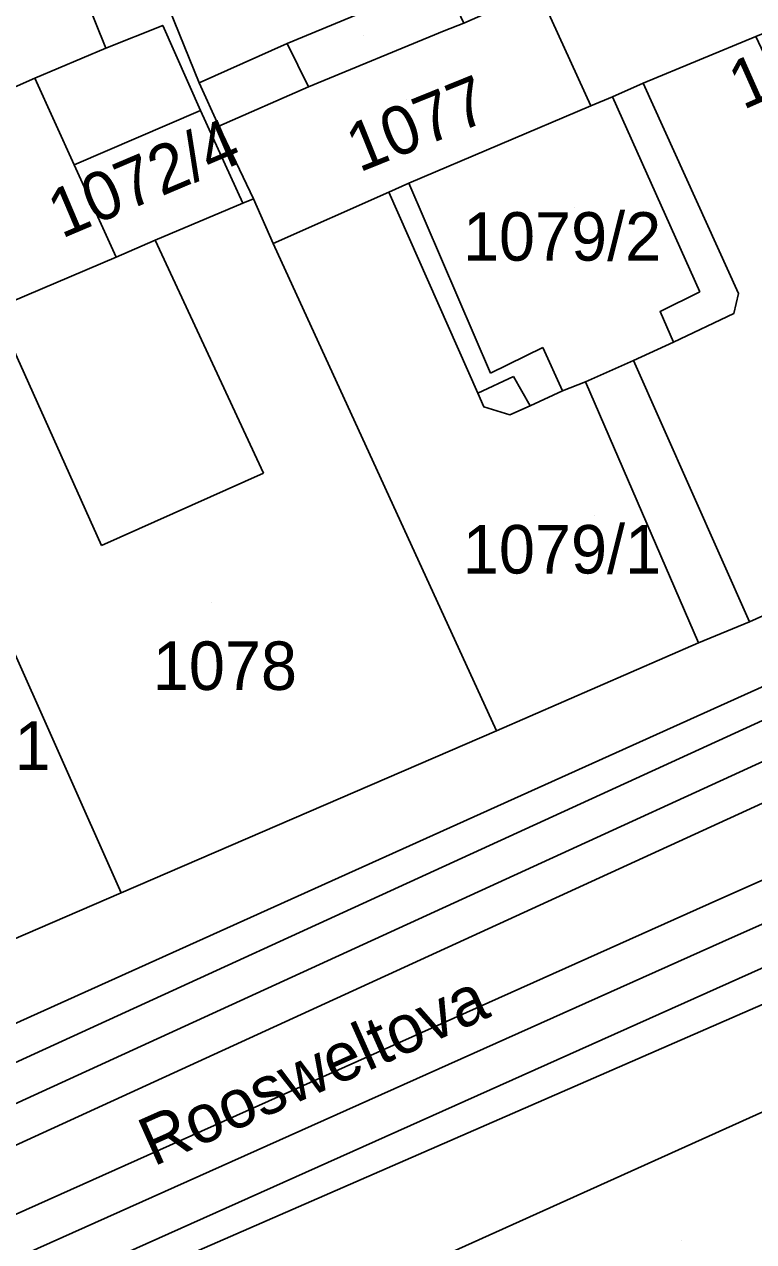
# Model space of a CAD drawing. Extents: x -263423 to -261326, y -1240067 to -1237864.
# Drawn here: x -262483.5 to -262453.4, y -1239786.2 to -1239736 of the extents above; entities that cross this region are included whole.
import ezdxf

# ---------------------------------------------------------------- set-up
doc = ezdxf.new("R2010")
doc.units = 0
for name, color, linetype in [('body_kn', 7, 'Continuous'), ('kladpar_druhypozemkov', 7, 'Continuous'), ('kladpar_hranice', 7, 'Continuous'), ('kladpar_parcelnecisla', 7, 'Continuous'), ('kladpar_plochy', 7, 'Continuous'), ('linie', 7, 'Continuous'), ('popisy', 7, 'Continuous'), ('tarchy_linie', 7, 'Continuous'), ('zappar_hrandruhpozemk', 7, 'Continuous')]:
    doc.layers.add(name, color=color, linetype=linetype)

msp = doc.modelspace()

# ---------------------------------------------------------------- linework, layer by layer
at = {"layer": 'body_kn'}
for p, q in [((-262477.82, -1239736.01), (-262477.82, -1239736.01)), ((-262466.21, -1239736.23), (-262466.21, -1239736.23)), ((-262480.17, -1239736.95), (-262480.17, -1239736.95)), ((-262480.17, -1239736.95), (-262480.17, -1239736.95)), ((-262472.68, -1239736.75), (-262472.68, -1239736.75)), ((-262472.68, -1239736.75), (-262472.68, -1239736.75)), ((-262483.1, -1239738.19), (-262483.1, -1239738.19)), ((-262476.31, -1239738.37), (-262476.31, -1239738.37)), ((-262471.81, -1239738.54), (-262471.81, -1239738.54)), ((-262457.99, -1239738.39), (-262457.99, -1239738.39)), ((-262459.26, -1239738.95), (-262459.26, -1239738.95)), ((-262459.26, -1239738.95), (-262459.26, -1239738.95)), ((-262476.26, -1239739.52), (-262476.26, -1239739.52)), ((-262476.26, -1239739.52), (-262476.26, -1239739.52)), ((-262460.15, -1239739.33), (-262460.15, -1239739.33)), ((-262460.15, -1239739.33), (-262460.15, -1239739.33)), ((-262475.5, -1239740.16), (-262475.5, -1239740.16)), ((-262481.48, -1239741.76), (-262481.48, -1239741.76)), ((-262467.66, -1239742.51), (-262467.66, -1239742.51)), ((-262467.66, -1239742.51), (-262467.66, -1239742.51)), ((-262474.07, -1239743.16), (-262474.07, -1239743.16)), ((-262468.49, -1239742.88), (-262468.49, -1239742.88)), ((-262474.52, -1239743.34), (-262474.52, -1239743.34)), ((-262474.52, -1239743.34), (-262474.52, -1239743.34)), ((-262478.13, -1239744.87), (-262478.13, -1239744.87)), ((-262478.13, -1239744.87), (-262478.13, -1239744.87)), ((-262473.26, -1239745), (-262473.26, -1239745)), ((-262479.74, -1239745.56), (-262479.74, -1239745.56)), ((-262455.65, -1239746.99), (-262455.65, -1239746.99)), ((-262454.06, -1239747.06), (-262454.06, -1239747.06)), ((-262457.3, -1239747.8), (-262457.3, -1239747.8)), ((-262454.26, -1239747.89), (-262454.26, -1239747.89)), ((-262454.26, -1239747.89), (-262454.26, -1239747.89)), ((-262456.74, -1239749.07), (-262456.74, -1239749.07)), ((-262462.14, -1239749.29), (-262462.14, -1239749.29)), ((-262458.4, -1239749.82), (-262458.4, -1239749.82)), ((-262464.3, -1239750.35), (-262464.3, -1239750.35)), ((-262463.35, -1239750.48), (-262463.35, -1239750.48)), ((-262460.37, -1239750.7), (-262460.37, -1239750.7)), ((-262460.37, -1239750.7), (-262460.37, -1239750.7)), ((-262464.82, -1239751.17), (-262464.82, -1239751.17)), ((-262464.82, -1239751.17), (-262464.82, -1239751.17)), ((-262461.33, -1239751.07), (-262461.33, -1239751.07)), ((-262464.57, -1239751.74), (-262464.57, -1239751.74)), ((-262462.66, -1239751.7), (-262462.66, -1239751.7)), ((-262463.49, -1239752.07), (-262463.49, -1239752.07)), ((-262473.66, -1239754.47), (-262473.66, -1239754.47)), ((-262480.34, -1239757.46), (-262480.34, -1239757.46)), ((-262453.61, -1239760.6), (-262453.61, -1239760.6)), ((-262453.61, -1239760.6), (-262453.61, -1239760.6)), ((-262455.71, -1239761.47), (-262455.71, -1239761.47)), ((-262464.04, -1239765.09), (-262464.04, -1239765.09)), ((-262479.53, -1239771.77), (-262479.53, -1239771.77)), ((-262454.87, -1239772.05), (-262454.87, -1239772.05)), ((-262454.2, -1239773.56), (-262454.2, -1239773.56)), ((-262453.53, -1239775.07), (-262453.53, -1239775.07))]:
    msp.add_line(p, q, dxfattribs=at)
at = {"layer": 'kladpar_druhypozemkov'}
for p, q in [((-262469.52, -1239736.41), (-262469.52, -1239736.41)), ((-262467.78, -1239739.06), (-262467.78, -1239739.06)), ((-262476.92, -1239741.01), (-262476.92, -1239741.01)), ((-262460.82, -1239743.51), (-262460.82, -1239743.51)), ((-262460.02, -1239756.21), (-262460.02, -1239756.21)), ((-262475.82, -1239759.81), (-262475.82, -1239759.81)), ((-262456.42, -1239786.11), (-262456.42, -1239786.11))]:
    msp.add_line(p, q, dxfattribs=at)
at = {"layer": 'kladpar_hranice'}
for points in [[(-262435.09, -1239707.13), (-262431.79, -1239715.1), (-262430.73, -1239717.52), (-262427.5, -1239725.3), (-262439.34, -1239730.54), (-262448.31, -1239734.41), (-262453.34, -1239736.46), (-262457.99, -1239738.39), (-262459.26, -1239738.95), (-262460.15, -1239739.33), (-262462.33, -1239734.55), (-262443.68, -1239725.87), (-262444.61, -1239723.57), (-262445.67, -1239721.28), (-262447.16, -1239717.65), (-262457.15, -1239722.08), (-262459.08, -1239717.68), (-262435.09, -1239707.13)], [(-262485.01, -1239716.52), (-262482.59, -1239722.63), (-262485.45, -1239723.82), (-262482.41, -1239731.34), (-262479.61, -1239730.22), (-262476.31, -1239738.37), (-262475.5, -1239740.16), (-262474.07, -1239743.16), (-262474.52, -1239743.34), (-262476.26, -1239739.52), (-262477.82, -1239736.01), (-262480.17, -1239736.95), (-262483.1, -1239738.19), (-262481.48, -1239741.76), (-262479.74, -1239745.56), (-262484.74, -1239747.68)], [(-262472.68, -1239736.75), (-262476.31, -1239738.37), (-262479.61, -1239730.22), (-262480.72, -1239727.1), (-262475.25, -1239724.66), (-262472.51, -1239723.48), (-262471.75, -1239723.1), (-262471.15, -1239722.84), (-262469.22, -1239727.43), (-262465.68, -1239725.82), (-262463.82, -1239730.66), (-262470.52, -1239733.62), (-262469.66, -1239735.51), (-262472.68, -1239736.75)], [(-262467.09, -1239734.45), (-262466.26, -1239734.07), (-262465.39, -1239735.92), (-262462.33, -1239734.55), (-262460.15, -1239739.33), (-262467.66, -1239742.51), (-262468.49, -1239742.88), (-262473.26, -1239745), (-262474.07, -1239743.16), (-262475.5, -1239740.16), (-262476.31, -1239738.37), (-262472.68, -1239736.75), (-262469.66, -1239735.51), (-262467.09, -1239734.45)], [(-262480.17, -1239736.95), (-262477.82, -1239736.01), (-262476.26, -1239739.52), (-262474.52, -1239743.34), (-262478.13, -1239744.87), (-262479.74, -1239745.56), (-262481.48, -1239741.76), (-262483.1, -1239738.19), (-262480.17, -1239736.95)], [(-262454.26, -1239747.89), (-262454.06, -1239747.06), (-262457.99, -1239738.39), (-262453.34, -1239736.46), (-262452.03, -1239739.27), (-262450.85, -1239742.07), (-262449.36, -1239745.51), (-262444.57, -1239756.54), (-262453.61, -1239760.6), (-262455.71, -1239761.47), (-262464.04, -1239765.09), (-262473.26, -1239745), (-262468.49, -1239742.88), (-262464.82, -1239751.17), (-262464.57, -1239751.74), (-262463.49, -1239752.07), (-262462.66, -1239751.7), (-262461.33, -1239751.07), (-262460.37, -1239750.7), (-262458.4, -1239749.82), (-262456.74, -1239749.07), (-262454.26, -1239747.89)], [(-262460.15, -1239739.33), (-262459.26, -1239738.95), (-262457.99, -1239738.39), (-262454.06, -1239747.06), (-262454.26, -1239747.89), (-262456.74, -1239749.07), (-262458.4, -1239749.82), (-262460.37, -1239750.7), (-262461.33, -1239751.07), (-262462.66, -1239751.7), (-262463.49, -1239752.07), (-262464.57, -1239751.74), (-262464.82, -1239751.17), (-262468.49, -1239742.88), (-262467.66, -1239742.51), (-262460.15, -1239739.33)], [(-262474.52, -1239743.34), (-262474.07, -1239743.16), (-262473.26, -1239745), (-262464.04, -1239765.09), (-262479.53, -1239771.77), (-262489.39, -1239749.65), (-262484.74, -1239747.68), (-262479.74, -1239745.56), (-262478.13, -1239744.87), (-262474.52, -1239743.34)], [(-262521.39, -1239790.2), (-262508.26, -1239784.39), (-262508.39, -1239784.27), (-262500.04, -1239780.61), (-262494.83, -1239778.36), (-262486.33, -1239774.7), (-262479.53, -1239771.77), (-262464.04, -1239765.09), (-262455.71, -1239761.47), (-262453.61, -1239760.6), (-262444.57, -1239756.54), (-262432.73, -1239751.3), (-262430.69, -1239750.43), (-262419.11, -1239745.37), (-262417.93, -1239748.24), (-262413.52, -1239759.14), (-262412.11, -1239762.37), (-262438.03, -1239774.04), (-262441.61, -1239775.65), (-262474.11, -1239790.29)], [(-262489.39, -1239749.65), (-262479.53, -1239771.77), (-262486.33, -1239774.7), (-262491.61, -1239762.77), (-262492.63, -1239763.21), (-262497.17, -1239752.96), (-262493.96, -1239751.6), (-262490.11, -1239749.96), (-262489.39, -1239749.65)], [(-262441.61, -1239775.65), (-262438.53, -1239782.48), (-262469.43, -1239800.17), (-262474.11, -1239790.29), (-262441.61, -1239775.65)]]:
    msp.add_lwpolyline(points, dxfattribs=at)
at = {"layer": 'kladpar_plochy'}
for points in [[(-262435.09, -1239707.13), (-262431.79, -1239715.1), (-262430.73, -1239717.52), (-262427.5, -1239725.3), (-262439.34, -1239730.54), (-262448.31, -1239734.41), (-262453.34, -1239736.46), (-262457.99, -1239738.39), (-262459.26, -1239738.95), (-262460.15, -1239739.33), (-262462.33, -1239734.55), (-262443.68, -1239725.87), (-262444.61, -1239723.57), (-262445.67, -1239721.28), (-262447.16, -1239717.65), (-262457.15, -1239722.08), (-262459.08, -1239717.68)], [(-262472.68, -1239736.75), (-262476.31, -1239738.37), (-262479.61, -1239730.22), (-262480.72, -1239727.1), (-262475.25, -1239724.66), (-262472.51, -1239723.48), (-262471.75, -1239723.1), (-262471.15, -1239722.84), (-262469.22, -1239727.43), (-262465.68, -1239725.82), (-262463.82, -1239730.66), (-262470.52, -1239733.62), (-262469.66, -1239735.51)], [(-262467.09, -1239734.45), (-262466.26, -1239734.07), (-262465.39, -1239735.92), (-262462.33, -1239734.55), (-262460.15, -1239739.33), (-262467.66, -1239742.51), (-262468.49, -1239742.88), (-262473.26, -1239745), (-262474.07, -1239743.16), (-262475.5, -1239740.16), (-262476.31, -1239738.37), (-262472.68, -1239736.75), (-262469.66, -1239735.51)], [(-262480.17, -1239736.95), (-262477.82, -1239736.01), (-262476.26, -1239739.52), (-262474.52, -1239743.34), (-262478.13, -1239744.87), (-262479.74, -1239745.56), (-262481.48, -1239741.76), (-262483.1, -1239738.19)], [(-262454.26, -1239747.89), (-262454.06, -1239747.06), (-262457.99, -1239738.39), (-262453.34, -1239736.46), (-262452.03, -1239739.27), (-262450.85, -1239742.07), (-262449.36, -1239745.51), (-262444.57, -1239756.54), (-262453.61, -1239760.6), (-262455.71, -1239761.47), (-262464.04, -1239765.09), (-262473.26, -1239745), (-262468.49, -1239742.88), (-262464.82, -1239751.17), (-262464.57, -1239751.74), (-262463.49, -1239752.07), (-262462.66, -1239751.7), (-262461.33, -1239751.07), (-262460.37, -1239750.7), (-262458.4, -1239749.82), (-262456.74, -1239749.07)], [(-262460.15, -1239739.33), (-262459.26, -1239738.95), (-262457.99, -1239738.39), (-262454.06, -1239747.06), (-262454.26, -1239747.89), (-262456.74, -1239749.07), (-262458.4, -1239749.82), (-262460.37, -1239750.7), (-262461.33, -1239751.07), (-262462.66, -1239751.7), (-262463.49, -1239752.07), (-262464.57, -1239751.74), (-262464.82, -1239751.17), (-262468.49, -1239742.88), (-262467.66, -1239742.51)], [(-262474.52, -1239743.34), (-262474.07, -1239743.16), (-262473.26, -1239745), (-262464.04, -1239765.09), (-262479.53, -1239771.77), (-262489.39, -1239749.65), (-262484.74, -1239747.68), (-262479.74, -1239745.56), (-262478.13, -1239744.87)], [(-262489.39, -1239749.65), (-262479.53, -1239771.77), (-262486.33, -1239774.7), (-262491.61, -1239762.77), (-262492.63, -1239763.21), (-262497.17, -1239752.96), (-262493.96, -1239751.6), (-262490.11, -1239749.96)], [(-262441.61, -1239775.65), (-262438.53, -1239782.48), (-262469.43, -1239800.17), (-262474.11, -1239790.29)]]:
    msp.add_lwpolyline(points, close=True, dxfattribs=at)
for points in [[(-262485.01, -1239716.52), (-262482.59, -1239722.63), (-262485.45, -1239723.82), (-262482.41, -1239731.34), (-262479.61, -1239730.22), (-262476.31, -1239738.37), (-262475.5, -1239740.16), (-262474.07, -1239743.16), (-262474.52, -1239743.34), (-262476.26, -1239739.52), (-262477.82, -1239736.01), (-262480.17, -1239736.95), (-262483.1, -1239738.19), (-262481.48, -1239741.76), (-262479.74, -1239745.56), (-262484.74, -1239747.68)], [(-262521.39, -1239790.2), (-262508.26, -1239784.39), (-262508.39, -1239784.27), (-262500.04, -1239780.61), (-262494.83, -1239778.36), (-262486.33, -1239774.7), (-262479.53, -1239771.77), (-262464.04, -1239765.09), (-262455.71, -1239761.47), (-262453.61, -1239760.6), (-262444.57, -1239756.54), (-262432.73, -1239751.3), (-262430.69, -1239750.43), (-262419.11, -1239745.37), (-262417.93, -1239748.24), (-262413.52, -1239759.14), (-262412.11, -1239762.37), (-262438.03, -1239774.04), (-262441.61, -1239775.65), (-262474.11, -1239790.29)]]:
    msp.add_lwpolyline(points, dxfattribs=at)
at = {"layer": 'linie'}
msp.add_lwpolyline([(-262336.26, -1239711.03), (-262336.77, -1239711.86), (-262337.54, -1239712.49), (-262344.42, -1239716.05), (-262367.84, -1239726.41), (-262400.43, -1239741.01), (-262417.93, -1239748.24), (-262419.11, -1239745.37), (-262430.69, -1239750.43), (-262432.73, -1239751.3), (-262444.57, -1239756.54), (-262453.61, -1239760.6), (-262455.71, -1239761.47), (-262464.04, -1239765.09), (-262479.53, -1239771.77), (-262486.33, -1239774.7), (-262494.83, -1239778.36), (-262500.04, -1239780.61), (-262508.39, -1239784.27), (-262508.26, -1239784.39), (-262521.39, -1239790.2), (-262521.46, -1239790.07), (-262540.33, -1239798.65)], dxfattribs=at)
at = {"layer": 'tarchy_linie'}
for points in [[(-262562.28, -1239813.3), (-262498.48, -1239785.44), (-262417.81, -1239748.54), (-262417.23, -1239749.97), (-262416.65, -1239751.41)], [(-262673.94, -1239865.89), (-262591.1, -1239828.06), (-262563.05, -1239815.33), (-262497.85, -1239786.86), (-262417.23, -1239749.97)], [(-262416.65, -1239751.41), (-262497.22, -1239788.28), (-262562.42, -1239816.75)], [(-262625.61, -1239849.18), (-262598.1, -1239837.97), (-262552.16, -1239815.39), (-262503.39, -1239793.76), (-262454.87, -1239772.05), (-262415.39, -1239754.52), (-262414.77, -1239756.05), (-262414.15, -1239757.58), (-262453.53, -1239775.07), (-262502.05, -1239796.78), (-262550.76, -1239818.39), (-262596.74, -1239840.99), (-262620.89, -1239850.82), (-262623.25, -1239850), (-262625.61, -1239849.18)], [(-262623.25, -1239850), (-262597.42, -1239839.48), (-262551.46, -1239816.89), (-262502.72, -1239795.27), (-262454.2, -1239773.56), (-262414.77, -1239756.05)]]:
    msp.add_lwpolyline(points, dxfattribs=at)
at = {"layer": 'zappar_hrandruhpozemk'}
for p, q in [((-262482.41, -1239731.34), (-262480.17, -1239736.95)), ((-262465.39, -1239735.92), (-262466.21, -1239736.23)), ((-262472.68, -1239736.75), (-262471.81, -1239738.54)), ((-262459.26, -1239738.95), (-262455.65, -1239746.99)), ((-262476.26, -1239739.52), (-262481.48, -1239741.76)), ((-262467.66, -1239742.51), (-262464.3, -1239750.35)), ((-262478.13, -1239744.87), (-262473.66, -1239754.47)), ((-262480.34, -1239757.46), (-262484.74, -1239747.68)), ((-262464.3, -1239750.35), (-262462.14, -1239749.29)), ((-262462.14, -1239749.29), (-262461.33, -1239751.07)), ((-262453.61, -1239760.6), (-262458.4, -1239749.82)), ((-262464.82, -1239751.17), (-262463.35, -1239750.48)), ((-262463.35, -1239750.48), (-262462.66, -1239751.7)), ((-262460.37, -1239750.7), (-262455.71, -1239761.47)), ((-262473.66, -1239754.47), (-262480.34, -1239757.46)), ((-262491.91, -1239793.3), (-262413.52, -1239759.14))]:
    msp.add_line(p, q, dxfattribs=at)
for points in [[(-262466.21, -1239736.23), (-262471.81, -1239738.54), (-262475.5, -1239740.16)], [(-262489.94, -1239737.44), (-262488.5, -1239739.42), (-262486.09, -1239739.5), (-262483.1, -1239738.19)], [(-262455.65, -1239746.99), (-262457.3, -1239747.8), (-262456.74, -1239749.07)], [(-262558.24, -1239811.15), (-262499.76, -1239784.3), (-262449.91, -1239761.85), (-262417.93, -1239748.24)]]:
    msp.add_lwpolyline(points, dxfattribs=at)

# ---------------------------------------------------------------- texts
at = {"layer": 'kladpar_parcelnecisla'}
for s, rotation, p in [('1080/4', 24, (-262453.876, -1239739.508)), ('1077', 22, (-262469.711, -1239742.085)), ('1072/4', 23, (-262481.992, -1239744.813))]:
    msp.add_text(s, height=2, rotation=rotation, dxfattribs=at).set_placement(p)
for s, p in [('1079/2', (-262465.431, -1239745.71)), ('1079/1', (-262465.435, -1239758.61)), ('1078', (-262478.228, -1239763.41)), ('1071', (-262488.395, -1239766.71))]:
    msp.add_text(s, height=2, dxfattribs=at).set_placement(p)
at = {"layer": 'popisy'}
msp.add_text('Roosweltova', height=2, rotation=24, dxfattribs=at).set_placement((-262478.205, -1239783.076))

doc.saveas('drawing.dxf')
